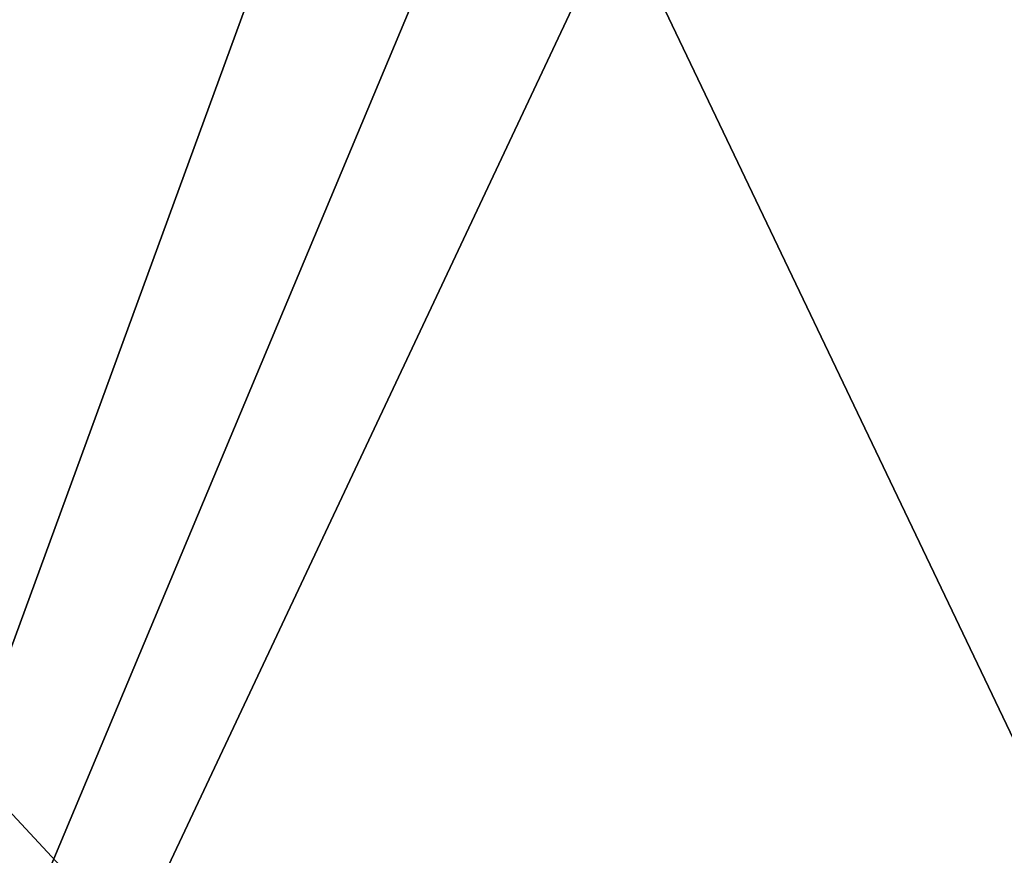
# Model space of a CAD drawing. Header units: millimetres. Extents: x -269 to 269, y -42 to 464.
# Tile 321 of 354: x 156 to 175, y 355 to 371. Entities that reach past the tile are written whole.
import ezdxf

# ---------------------------------------------------------------- set-up
doc = ezdxf.new("R2010")
doc.units = ezdxf.units.MM
doc.header["$LTSCALE"] = 65.185185
for name, color, linetype in [('2757', 7, 'CONTINUOUS'), ('2765', 7, 'CONTINUOUS'), ('2869', 7, 'CONTINUOUS'), ('2878', 7, 'CONTINUOUS'), ('3820', 7, 'CONTINUOUS'), ('3828', 7, 'CONTINUOUS'), ('3932', 7, 'CONTINUOUS'), ('3941', 7, 'CONTINUOUS')]:
    doc.layers.add(name, color=color, linetype=linetype)

msp = doc.modelspace()

# ---------------------------------------------------------------- linework, layer by layer
at = {"layer": '2757', "linetype": 'Continuous'}
for points in [[(120.816, 374, -162.504), (135.441, 146.707, -154.567), (215.184, 374, -162.504), (120.816, 374, -162.504)], [(215.184, 374, -162.504), (135.441, 146.707, -154.567), (200.559, 146.707, -154.567), (215.184, 374, -162.504)]]:
    msp.add_3dface(points, dxfattribs=at)
at = {"layer": '2765', "linetype": 'Continuous'}
for points in [[(215.184, 374, -14.996), (200.559, 146.707, -22.933), (120.816, 374, -14.996), (215.184, 374, -14.996)], [(120.816, 374, -14.996), (200.559, 146.707, -22.933), (135.441, 146.707, -22.933), (120.816, 374, -14.996)]]:
    msp.add_3dface(points, dxfattribs=at)
at = {"layer": '2869', "linetype": 'Continuous'}
for points in [[(196.75, 312, -161.94), (139.25, 312, -161.94), (139.25, 373.958, -164.103), (196.75, 312, -161.94)], [(167.792, 372.6, -164.056), (196.75, 312, -161.94), (139.25, 373.958, -164.103), (167.792, 372.6, -164.056)], [(196.75, 372.6, -164.056), (196.75, 312, -161.94), (167.792, 372.6, -164.056), (196.75, 372.6, -164.056)]]:
    msp.add_3dface(points, dxfattribs=at)
at = {"layer": '2878', "linetype": 'Continuous'}
for points in [[(139.25, 373.958, -13.397), (139.25, 312, -15.56), (161.914, 373.958, -13.397), (139.25, 373.958, -13.397)], [(161.914, 373.958, -13.397), (139.25, 312, -15.56), (164.775, 372.94, -13.432), (161.914, 373.958, -13.397)], [(164.775, 372.94, -13.432), (139.25, 312, -15.56), (167.792, 372.6, -13.444), (164.775, 372.94, -13.432)], [(167.792, 372.6, -13.444), (139.25, 312, -15.56), (196.75, 372.6, -13.444), (167.792, 372.6, -13.444)], [(196.75, 372.6, -13.444), (139.25, 312, -15.56), (196.75, 312, -15.56), (196.75, 372.6, -13.444)]]:
    msp.add_3dface(points, dxfattribs=at)
at = {"layer": '3820', "linetype": 'Continuous'}
for points in [[(120.816, 374, -332.004), (135.441, 146.707, -324.067), (215.184, 374, -332.004), (120.816, 374, -332.004)], [(215.184, 374, -332.004), (135.441, 146.707, -324.067), (200.559, 146.707, -324.067), (215.184, 374, -332.004)]]:
    msp.add_3dface(points, dxfattribs=at)
at = {"layer": '3828', "linetype": 'Continuous'}
for points in [[(215.184, 374, -184.496), (200.559, 146.707, -192.433), (120.816, 374, -184.496), (215.184, 374, -184.496)], [(120.816, 374, -184.496), (200.559, 146.707, -192.433), (135.441, 146.707, -192.433), (120.816, 374, -184.496)]]:
    msp.add_3dface(points, dxfattribs=at)
at = {"layer": '3932', "linetype": 'Continuous'}
for points in [[(196.75, 312, -331.44), (139.25, 312, -331.44), (139.25, 373.958, -333.603), (196.75, 312, -331.44)], [(167.792, 372.6, -333.556), (196.75, 312, -331.44), (139.25, 373.958, -333.603), (167.792, 372.6, -333.556)], [(196.75, 372.6, -333.556), (196.75, 312, -331.44), (167.792, 372.6, -333.556), (196.75, 372.6, -333.556)]]:
    msp.add_3dface(points, dxfattribs=at)
at = {"layer": '3941', "linetype": 'Continuous'}
for points in [[(139.25, 373.958, -182.897), (139.25, 312, -185.06), (161.914, 373.958, -182.897), (139.25, 373.958, -182.897)], [(161.914, 373.958, -182.897), (139.25, 312, -185.06), (164.775, 372.94, -182.932), (161.914, 373.958, -182.897)], [(164.775, 372.94, -182.932), (139.25, 312, -185.06), (167.792, 372.6, -182.944), (164.775, 372.94, -182.932)], [(167.792, 372.6, -182.944), (139.25, 312, -185.06), (196.75, 372.6, -182.944), (167.792, 372.6, -182.944)], [(196.75, 372.6, -182.944), (139.25, 312, -185.06), (196.75, 312, -185.06), (196.75, 372.6, -182.944)]]:
    msp.add_3dface(points, dxfattribs=at)

doc.saveas('drawing.dxf')
